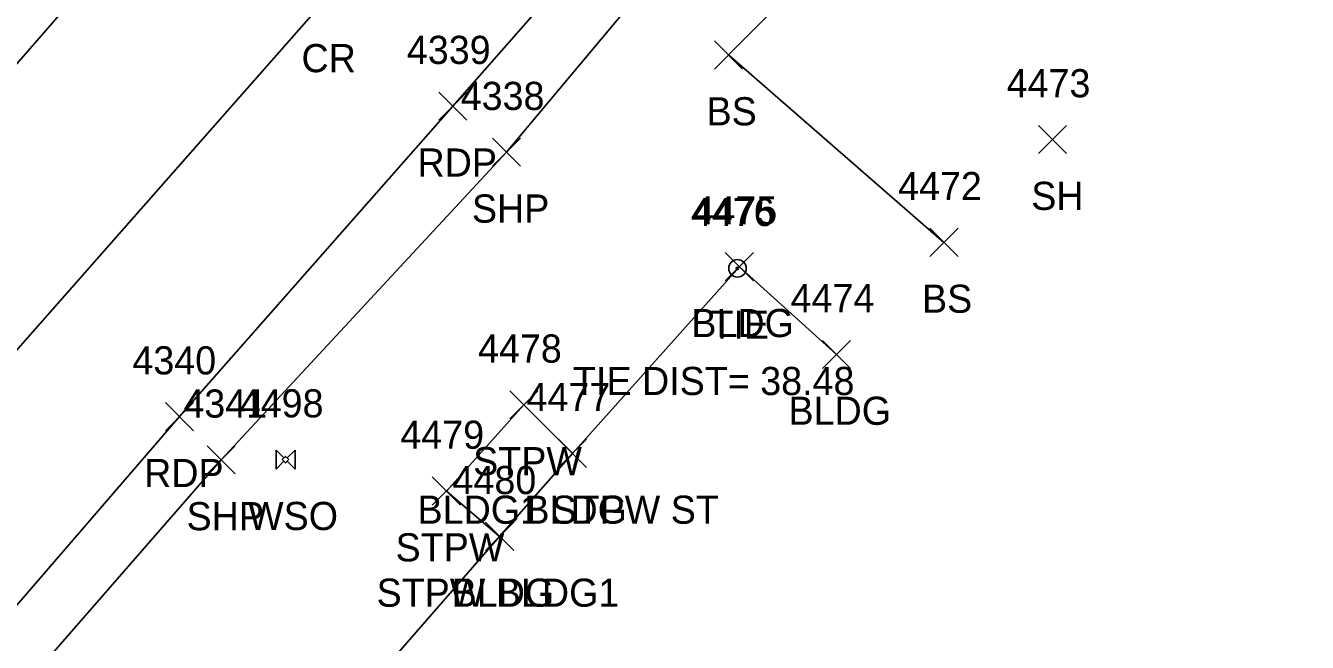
# Model space of a CAD drawing. Extents: x 1653135 to 1655489, y 602711 to 605684.
# Drawn here: x 1653195.4 to 1653286.4, y 604809.6 to 604853.4 of the extents above; entities that cross this region are included whole.
import ezdxf

# ---------------------------------------------------------------- set-up
doc = ezdxf.new("R2010")
doc.units = 0
for name, color, linetype in [('C_A', 7, 'Continuous'), ('C_C', 7, 'Continuous'), ('C_I', 7, 'Continuous'), ('CBP', 7, 'Continuous'), ('L_A', 7, 'Continuous'), ('L_I', 7, 'Continuous'), ('L_TIC', 7, 'Continuous'), ('LBC', 7, 'Continuous'), ('LBF', 7, 'Continuous'), ('LELB', 7, 'Continuous'), ('P_A', 7, 'Continuous'), ('P_I', 7, 'Continuous'), ('P_TIC', 7, 'Continuous'), ('PET', 7, 'Continuous'), ('PRC', 7, 'Continuous'), ('PSP', 7, 'Continuous'), ('U_A', 7, 'Continuous'), ('U_I', 7, 'Continuous'), ('UWV', 7, 'Continuous')]:
    doc.layers.add(name, color=color, linetype=linetype)

msp = doc.modelspace()

# ---------------------------------------------------------------- linework, layer by layer
at = {"layer": 'CBP'}
for radius in [0.625, 0.0833]:
    msp.add_circle((1653245.965, 604836.185), radius, dxfattribs=at)
at = {"layer": 'L_TIC'}
for points in [[(1653244.327, 604850.34), (1653246.327, 604852.34)], [(1653246.327, 604850.34), (1653244.327, 604852.34)], [(1653244.327, 604850.34), (1653246.327, 604852.34)], [(1653246.327, 604850.34), (1653244.327, 604852.34)], [(1653267.343, 604844.333), (1653269.343, 604846.333)], [(1653269.343, 604844.333), (1653267.343, 604846.333)], [(1653267.343, 604844.333), (1653269.343, 604846.333)], [(1653269.343, 604844.333), (1653267.343, 604846.333)], [(1653259.631, 604837.03), (1653261.631, 604839.03)], [(1653261.631, 604837.03), (1653259.631, 604839.03)], [(1653259.631, 604837.03), (1653261.631, 604839.03)], [(1653261.631, 604837.03), (1653259.631, 604839.03)], [(1653245.099, 604835.299), (1653247.099, 604837.299)], [(1653247.099, 604835.299), (1653245.099, 604837.299)], [(1653245.099, 604835.299), (1653247.099, 604837.299)], [(1653247.099, 604835.299), (1653245.099, 604837.299)], [(1653251.999, 604829.071), (1653253.999, 604831.071)], [(1653253.999, 604829.071), (1653251.999, 604831.071)], [(1653251.999, 604829.071), (1653253.999, 604831.071)], [(1653253.999, 604829.071), (1653251.999, 604831.071)], [(1653229.797, 604825.489), (1653231.797, 604827.489)], [(1653231.797, 604825.489), (1653229.797, 604827.489)], [(1653229.797, 604825.489), (1653231.797, 604827.489)], [(1653231.797, 604825.489), (1653229.797, 604827.489)], [(1653233.242, 604822.044), (1653235.242, 604824.044)], [(1653235.242, 604822.044), (1653233.242, 604824.044)], [(1653233.242, 604822.044), (1653235.242, 604824.044)], [(1653235.242, 604822.044), (1653233.242, 604824.044)], [(1653233.242, 604822.044), (1653235.242, 604824.044)], [(1653235.242, 604822.044), (1653233.242, 604824.044)], [(1653233.242, 604822.044), (1653235.242, 604824.044)], [(1653235.242, 604822.044), (1653233.242, 604824.044)], [(1653224.288, 604819.368), (1653226.288, 604821.368)], [(1653226.288, 604819.368), (1653224.288, 604821.368)], [(1653224.288, 604819.368), (1653226.288, 604821.368)], [(1653226.288, 604819.368), (1653224.288, 604821.368)], [(1653228.073, 604816.148), (1653230.073, 604818.148)], [(1653230.073, 604816.148), (1653228.073, 604818.148)], [(1653228.073, 604816.148), (1653230.073, 604818.148)], [(1653230.073, 604816.148), (1653228.073, 604818.148)], [(1653228.073, 604816.148), (1653230.073, 604818.148)], [(1653230.073, 604816.148), (1653228.073, 604818.148)], [(1653228.073, 604816.148), (1653230.073, 604818.148)], [(1653230.073, 604816.148), (1653228.073, 604818.148)]]:
    msp.add_lwpolyline(points, dxfattribs=at)
at = {"layer": 'LBC'}
msp.add_lwpolyline([(1653252.999, 604830.071), (1653246.099, 604836.299), (1653234.242, 604823.044), (1653229.073, 604817.148), (1653209.86, 604795.104), (1653213.992, 604791.717)], dxfattribs=at)
at = {"layer": 'LBF'}
msp.add_lwpolyline([(1653234.242, 604823.044), (1653230.797, 604826.489), (1653225.288, 604820.368), (1653229.073, 604817.148)], dxfattribs=at)
at = {"layer": 'LELB'}
msp.add_lwpolyline([(1653290.637, 604901.347), (1653272.385, 604879.943), (1653264.254, 604870.308), (1653245.327, 604851.34), (1653260.631, 604838.03)], dxfattribs=at)
at = {"layer": 'P_TIC'}
for points in [[(1653224.75, 604846.701), (1653226.75, 604848.701)], [(1653226.75, 604846.701), (1653224.75, 604848.701)], [(1653224.75, 604846.701), (1653226.75, 604848.701)], [(1653226.75, 604846.701), (1653224.75, 604848.701)], [(1653228.566, 604843.432), (1653230.566, 604845.432)], [(1653230.566, 604843.432), (1653228.566, 604845.432)], [(1653228.566, 604843.432), (1653230.566, 604845.432)], [(1653230.566, 604843.432), (1653228.566, 604845.432)], [(1653205.334, 604824.65), (1653207.334, 604826.65)], [(1653207.334, 604824.65), (1653205.334, 604826.65)], [(1653205.334, 604824.65), (1653207.334, 604826.65)], [(1653207.334, 604824.65), (1653205.334, 604826.65)], [(1653208.3, 604821.581), (1653210.3, 604823.581)], [(1653210.3, 604821.581), (1653208.3, 604823.581)], [(1653208.3, 604821.581), (1653210.3, 604823.581)], [(1653210.3, 604821.581), (1653208.3, 604823.581)]]:
    msp.add_lwpolyline(points, dxfattribs=at)
at = {"layer": 'PET'}
for points in [[(1653570.485, 605162.786), (1653545.403, 605152.188), (1653524.597, 605144.335), (1653501.66, 605134.239), (1653492.53, 605129.6), (1653483.217, 605126.16), (1653461.507, 605114.196), (1653431.751, 605097.051), (1653402.439, 605074.196), (1653383.496, 605058.488), (1653369.863, 605045.734), (1653350.113, 605021.59), (1653336.009, 605007.549), (1653322.852, 604993.824), (1653302.166, 604970.774), (1653290.93, 604958.375), (1653272.167, 604938.098), (1653250.651, 604913.142), (1653232.406, 604892.896), (1653208.357, 604866.317), (1653177.81, 604831.245), (1653160.535, 604811.983)], [(1653576.316, 605135.262), (1653553.767, 605126.837), (1653519.051, 605112.425), (1653493.535, 605100.339), (1653468.833, 605088.005), (1653447.853, 605075.02), (1653427.596, 605061.865), (1653406.781, 605044.605), (1653388.905, 605027.698), (1653366.499, 605004.888), (1653354.584, 604992.023), (1653334.896, 604970.66), (1653318.046, 604952.193), (1653296.488, 604928.187), (1653274.624, 604903.556), (1653244.239, 604868.756), (1653225.75, 604847.701), (1653206.334, 604825.65), (1653179.645, 604794.747)]]:
    msp.add_lwpolyline(points, dxfattribs=at)
at = {"layer": 'PRC'}
msp.add_lwpolyline([(1653576.361, 605149.524), (1653550.317, 605139.021), (1653518.724, 605125.668), (1653498.017, 605116.666), (1653468.035, 605101.489), (1653440.124, 605084.852), (1653411.973, 605063.454), (1653392.179, 605045.924), (1653380.925, 605035.31), (1653360.25, 605013.969), (1653332.49, 604984.793), (1653311.146, 604961.542), (1653300.12, 604949.228), (1653281.614, 604928.677), (1653260.957, 604905.277), (1653242.089, 604884.435), (1653216.566, 604855.116), (1653187.493, 604822.135), (1653170.081, 604802.31)], dxfattribs=at)
at = {"layer": 'PSP'}
msp.add_lwpolyline([(1653577.495, 605132.222), (1653555.735, 605120.61), (1653541.776, 605115.966), (1653532.613, 605114.781), (1653532.247, 605110.88), (1653522.733, 605106.898), (1653507.697, 605103.522), (1653493.111, 605096.605), (1653471.403, 605083.027), (1653450.958, 605070.25), (1653430.837, 605057.523), (1653410.321, 605040.006), (1653392.797, 605023.713), (1653372.132, 605001.835), (1653359.179, 604987.803), (1653339.003, 604967.206), (1653322.133, 604948.589), (1653300.744, 604925.192), (1653278.521, 604900.611), (1653247.528, 604865.908), (1653229.566, 604844.432), (1653209.3, 604822.581), (1653182.433, 604791.771)], dxfattribs=at)
at = {"layer": 'UWV'}
for p, q in [((1653213.206, 604823.263), (1653213.755, 604822.715)), ((1653214.539, 604823.263), (1653213.991, 604822.715)), ((1653213.755, 604822.479), (1653213.206, 604821.93)), ((1653213.991, 604822.479), (1653214.539, 604821.93))]:
    msp.add_line(p, q, dxfattribs=at)
for points in [[(1653213.206, 604823.263), (1653213.206, 604821.93)], [(1653214.539, 604821.93), (1653214.539, 604823.263)]]:
    msp.add_lwpolyline(points, dxfattribs=at)
msp.add_lwpolyline([(1653214.109, 604822.597), (1653213.873, 604822.832), (1653213.637, 604822.597), (1653213.873, 604822.361)], close=True, dxfattribs=at)

# ---------------------------------------------------------------- texts
at = {"layer": 'C_A'}
msp.add_text('TIE', height=2, dxfattribs=at).set_placement((1653244.044, 604831.185))
at = {"layer": 'C_C'}
msp.add_text('TIE DIST= 38.48', height=2, dxfattribs=at).set_placement((1653234.281, 604827.185))
at = {"layer": 'C_I'}
msp.add_text('4476', height=2, dxfattribs=at).set_placement((1653242.65, 604839.185))
at = {"layer": 'L_A'}
for s, p in [('BS', (1653243.768, 604846.34)), ('BS', (1653243.768, 604846.34)), ('SH', (1653266.831, 604840.333)), ('SH', (1653266.831, 604840.333)), ('BS', (1653259.072, 604833.03)), ('BS', (1653259.072, 604833.03)), ('BLDG', (1653242.69, 604831.299)), ('BLDG', (1653242.69, 604831.299)), ('BLDG', (1653249.589, 604825.071)), ('BLDG', (1653249.589, 604825.071)), ('STPW', (1653227.191, 604821.489)), ('STPW', (1653227.191, 604821.489)), ('BLDG1 STPW ST', (1653223.242, 604818.044)), ('BLDG1 STPW ST', (1653223.242, 604818.044)), ('BLDG', (1653230.832, 604818.044)), ('BLDG', (1653230.832, 604818.044)), ('STPW', (1653221.681, 604815.368)), ('STPW', (1653221.681, 604815.368)), ('STPW BLDG1', (1653220.333, 604812.148)), ('STPW BLDG1', (1653220.333, 604812.148)), ('BLDG', (1653225.664, 604812.148)), ('BLDG', (1653225.664, 604812.148))]:
    msp.add_text(s, height=2, dxfattribs=at).set_placement(p)
at = {"layer": 'L_I'}
for s, p in [('4473', (1653265.083, 604848.333)), ('4473', (1653265.083, 604848.333)), ('4472', (1653257.372, 604841.03)), ('4472', (1653257.372, 604841.03)), ('4475', (1653242.84, 604839.299)), ('4475', (1653242.84, 604839.299)), ('4474', (1653249.739, 604833.071)), ('4474', (1653249.739, 604833.071)), ('4478', (1653227.538, 604829.489)), ('4478', (1653227.538, 604829.489)), ('4477', (1653230.982, 604826.044)), ('4477', (1653230.982, 604826.044)), ('4477', (1653230.982, 604826.044)), ('4477', (1653230.982, 604826.044)), ('4479', (1653222.02, 604823.368)), ('4479', (1653222.02, 604823.368)), ('4480', (1653225.727, 604820.148)), ('4480', (1653225.727, 604820.148)), ('4480', (1653225.727, 604820.148)), ('4480', (1653225.727, 604820.148))]:
    msp.add_text(s, height=2, dxfattribs=at).set_placement(p)
at = {"layer": 'P_A'}
for s, p in [('CR', (1653214.999, 604850.116)), ('CR', (1653214.999, 604850.116)), ('RDP', (1653223.239, 604842.701)), ('RDP', (1653223.239, 604842.701)), ('SHP', (1653227.102, 604839.432)), ('SHP', (1653227.102, 604839.432)), ('RDP', (1653203.822, 604820.65)), ('RDP', (1653203.822, 604820.65)), ('SHP', (1653206.835, 604817.581)), ('SHP', (1653206.835, 604817.581))]:
    msp.add_text(s, height=2, dxfattribs=at).set_placement(p)
at = {"layer": 'P_I'}
for s, p in [('4339', (1653222.483, 604850.701)), ('4339', (1653222.483, 604850.701)), ('4338', (1653226.306, 604847.432)), ('4338', (1653226.306, 604847.432)), ('4340', (1653202.988, 604828.65)), ('4340', (1653202.988, 604828.65)), ('4341', (1653206.607, 604825.581)), ('4341', (1653206.607, 604825.581))]:
    msp.add_text(s, height=2, dxfattribs=at).set_placement(p)
at = {"layer": 'U_A'}
msp.add_text('WSO', height=2, dxfattribs=at).set_placement((1653211.204, 604817.597))
at = {"layer": 'U_I'}
msp.add_text('4498', height=2, dxfattribs=at).set_placement((1653210.613, 604825.597))

doc.saveas('drawing.dxf')
